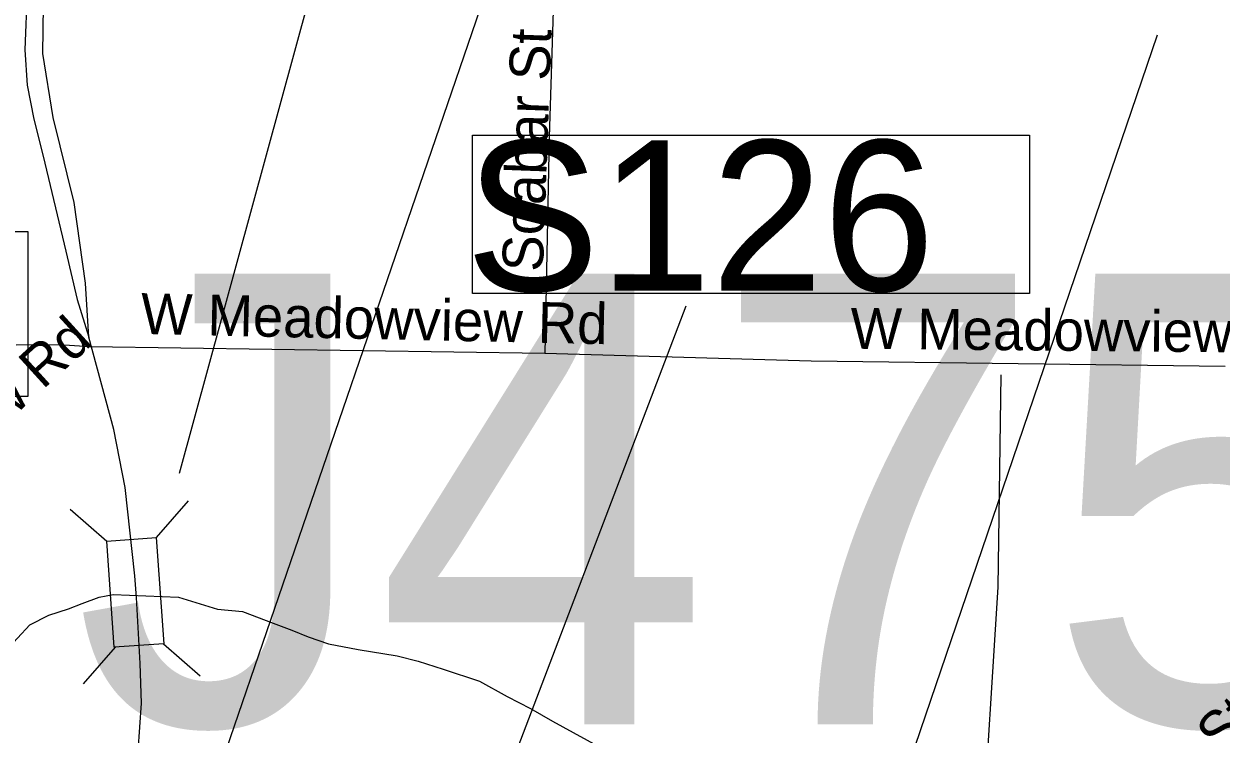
# Model space of a CAD drawing. Extents: x 1662474 to 1856135, y 779280 to 917889.
# Drawn here: x 1763187 to 1765976, y 833316 to 834969 of the extents above; entities that cross this region are included whole.
import ezdxf

# ---------------------------------------------------------------- set-up
doc = ezdxf.new("R2010")
doc.units = 0
for name, color, linetype in [('Exist Hydrographic Creek Single Shore', 7, 'Continuous'), ('Exist Road Non-System Structure Non-Sys Other Number Label', 7, 'Continuous'), ('Exist Road Non-System Type 51', 7, 'Continuous'), ('Exist Road Non-System Type 51 Label', 7, 'Continuous'), ('Exist Road Primary Interstate Structure Ovrhead Sign CELL', 7, 'Continuous'), ('Exist Road Primary Interstate Structure Standard Bridge Number Label', 7, 'Continuous'), ('Exist Road Secondary Structure Standard Bridge CELL', 7, 'Continuous'), ('Exist Road Secondary Structure Standard Bridge Number Label', 7, 'Continuous'), ('Exist Road Secondary Type 51 Divided Attributed', 7, 'Continuous'), ('Exist Road Secondary Type 51 Undivided 4 Lane Attributed', 7, 'Continuous'), ('Exist Utilities Electrical Transmission Line', 7, 'Continuous')]:
    doc.layers.add(name, color=color, linetype=linetype)

msp = doc.modelspace()

# ---------------------------------------------------------------- linework, layer by layer
at = {"layer": 'Exist Hydrographic Creek Single Shore'}
msp.add_lwpolyline([(1763143.4, 833508), (1763200.6, 833570.2), (1763245.2, 833593.3), (1763290.9, 833607.4), (1763323.1, 833620.1), (1763362.2, 833634.8), (1763395.4, 833641.3), (1763547, 833634.8), (1763638.4, 833606.9), (1763696.4, 833601.2), (1763767.5, 833574.1), (1763811.1, 833558.1), (1763849.1, 833542.4), (1763897.1, 833526.4), (1763966, 833513), (1764056.5, 833498.2), (1764105.4, 833485.9), (1764163.6, 833467.6), (1764248.6, 833439.2), (1764312.6, 833403.5), (1764367, 833375.4), (1764418.4, 833346.3), (1764547.2, 833275.7)], dxfattribs=at)
at = {"layer": 'Exist Road Non-System Type 51'}
msp.add_line((1764400.9, 834202.2), (1763340.8, 834217.9), dxfattribs=at)
for points in [[(1764420, 835000.1), (1764411.1, 834705.9), (1764400.9, 834202.2)], [(1763340.8, 834217.9), (1763268.9, 834222.1), (1763168.9, 834221.4)], [(1765985.6, 834171.8), (1765021.2, 834184.1), (1764400.9, 834202.2)]]:
    msp.add_lwpolyline(points, dxfattribs=at)
at = {"layer": 'Exist Road Primary Interstate Structure Ovrhead Sign CELL'}
for p, q in [((1763262.3, 832125.4), (1764647.5, 836163.4)), ((1764045.3, 832519.6), (1764730.3, 834313.2))]:
    msp.add_line(p, q, dxfattribs=at)
msp.add_lwpolyline([(1764232, 834710.8), (1765529.8, 834710.8), (1765529.8, 834342.1), (1764232, 834342.1)], close=True, dxfattribs=at)
at = {"layer": 'Exist Road Primary Interstate Structure Standard Bridge Number Label'}
msp.add_line((1765058.2, 832686.5), (1765828.3, 834944), dxfattribs=at)
at = {"layer": 'Exist Road Secondary Structure Standard Bridge CELL'}
for p, q in [((1763294.7, 833839.7), (1763380.1, 833765.5)), ((1763569.8, 833859.1), (1763495.6, 833773.6)), ((1763399.6, 833518.4), (1763325.3, 833432.9)), ((1763512.5, 833526.3), (1763597.9, 833452.1))]:
    msp.add_line(p, q, dxfattribs=at)
msp.add_lwpolyline([(1763495.6, 833773.6), (1763513, 833526.4), (1763397.5, 833518.2), (1763380.1, 833765.5)], close=True, dxfattribs=at)
at = {"layer": 'Exist Road Secondary Structure Standard Bridge Number Label'}
msp.add_line((1763549.3, 833923.5), (1764319.3, 836734.1), dxfattribs=at)
msp.add_lwpolyline([(1762267.3, 834485.9), (1763196.3, 834485.9), (1763196.3, 834101.8), (1762267.3, 834101.8)], close=True, dxfattribs=at)
at = {"layer": 'Exist Road Secondary Type 51 Divided Attributed'}
for points in [[(1763338, 834240), (1763330.5, 834366.2), (1763304.2, 834553.7), (1763255.1, 834751.6), (1763231.2, 834900.3), (1763233.2, 835068.2), (1763235.1, 835194.1), (1763240.1, 835685.3), (1763245.2, 835755.3), (1763258.6, 835832.3), (1763302.6, 835977), (1763334.4, 836057.2), (1763371.8, 836137.4), (1763404.9, 836216), (1763492.7, 836406), (1763603.4, 836679.7), (1763787.8, 837061.9), (1763889.6, 837304.2), (1763904.3, 837388.5), (1763984.6, 837755.9), (1764161.4, 838431.6), (1764193.5, 838570.8), (1764209.6, 838672.5), (1764210.8, 838705)], [(1763194.7, 835048.4), (1763189.3, 834909), (1763194.6, 834826.8), (1763210, 834747.4), (1763231.6, 834661.7), (1763284.7, 834440.6), (1763311.4, 834328), (1763338, 834240)]]:
    msp.add_lwpolyline(points, dxfattribs=at)
at = {"layer": 'Exist Road Secondary Type 51 Undivided 4 Lane Attributed'}
for points in [[(1763449.3, 833634.1), (1763445.9, 833684.6), (1763422.9, 833890.4), (1763396.8, 834025.5), (1763338, 834240)], [(1763320.9, 832773.4), (1763365.4, 832936.2), (1763379.9, 832983), (1763421.4, 833131.9), (1763453.6, 833276.2), (1763461.3, 833388.3), (1763458.2, 833480.4), (1763449.3, 833634.1)]]:
    msp.add_lwpolyline(points, dxfattribs=at)
at = {"layer": 'Exist Utilities Electrical Transmission Line'}
msp.add_lwpolyline([(1765462.9, 834152.2), (1765456.1, 833658.3), (1765418.2, 833054.5), (1765401.1, 832524.7), (1765404.3, 831760.9), (1765400.2, 831076.9), (1765366, 830719.5), (1765270.5, 829818.2), (1765223.7, 829308.4), (1765178.4, 829114.7), (1765063.8, 828659.5), (1765018.6, 828472), (1764941, 827562.4), (1764861.7, 826685), (1764781.8, 826369.9), (1764636.3, 825788.6), (1764515.6, 825325.6), (1764276.8, 824849), (1764119.2, 824586.1), (1763998.4, 824427.1), (1763859.4, 824289.8), (1763523.6, 823997.9), (1763318.6, 823796.9), (1763167.5, 823610)], dxfattribs=at)

# ---------------------------------------------------------------- texts
at = {"layer": 'Exist Road Non-System Structure Non-Sys Other Number Label'}
msp.add_text('J475', height=1049.86, dxfattribs=at).set_placement((1763303.2, 833338.5))
at = {"layer": 'Exist Road Non-System Type 51 Label'}
for s, rotation, p in [('Soabar St', 87.9124, (1764395.9, 834391.6)), ('W Meadowview Rd', 358.7273, (1763458.8, 834247.8)), ('W Meadowview Rd', 42.3449, (1762547.2, 833493.7)), ('W Meadowview Rd', 359.4567, (1765112.6, 834213.3)), ('W Carteret St', 44.0889, (1765509.3, 832809.7))]:
    msp.add_text(s, height=95, rotation=rotation, dxfattribs=at).set_placement(p)
at = {"layer": 'Exist Road Primary Interstate Structure Ovrhead Sign CELL'}
msp.add_text('S126', height=350, dxfattribs=at).set_placement((1764215.9, 834348.2))

doc.saveas('drawing.dxf')
